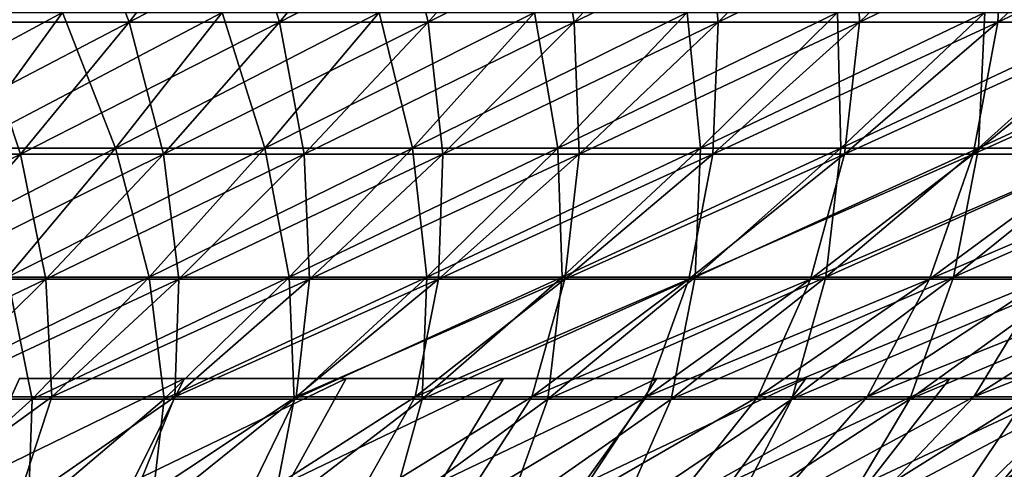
# Model space of a CAD drawing. Header units: millimetres. Extents: x -250 to 250, y 3898 to 4150.
# Tile 392 of 558: x 40 to 60, y 3918 to 3927. Entities that reach past the tile are written whole.
import ezdxf

# ---------------------------------------------------------------- set-up
doc = ezdxf.new("R2010")
doc.units = ezdxf.units.MM
doc.header["$LTSCALE"] = 5.599365
for name, color, linetype in [('2', 7, 'CONTINUOUS'), ('20', 7, 'CONTINUOUS'), ('3', 7, 'CONTINUOUS'), ('4', 7, 'CONTINUOUS'), ('5', 7, 'CONTINUOUS')]:
    doc.layers.add(name, color=color, linetype=linetype)

msp = doc.modelspace()

# ---------------------------------------------------------------- linework, layer by layer
at = {"layer": '2', "color": 251, "linetype": 'Continuous', "true_color": 0x504f50}
for points in [[(39.158, 3924.723, -101.079), (36.027, 3924.723, -102.237), (41.175, 3927.496, -106.286), (39.158, 3924.723, -101.079)], [(41.175, 3927.496, -106.286), (36.027, 3924.723, -102.237), (37.883, 3927.496, -107.504), (41.175, 3927.496, -106.286)], [(42.252, 3924.723, -99.825), (39.158, 3924.723, -101.079), (44.429, 3927.496, -104.968), (42.252, 3924.723, -99.825)], [(44.429, 3927.496, -104.968), (39.158, 3924.723, -101.079), (41.175, 3927.496, -106.286), (44.429, 3927.496, -104.968)], [(45.306, 3924.723, -98.477), (42.252, 3924.723, -99.825), (47.64, 3927.496, -103.55), (45.306, 3924.723, -98.477)], [(47.64, 3927.496, -103.55), (42.252, 3924.723, -99.825), (44.429, 3927.496, -104.968), (47.64, 3927.496, -103.55)], [(48.318, 3924.723, -97.035), (45.306, 3924.723, -98.477), (50.807, 3927.496, -102.034), (48.318, 3924.723, -97.035)], [(50.807, 3927.496, -102.034), (45.306, 3924.723, -98.477), (47.64, 3927.496, -103.55), (50.807, 3927.496, -102.034)], [(51.283, 3924.723, -95.501), (48.318, 3924.723, -97.035), (53.925, 3927.496, -100.421), (51.283, 3924.723, -95.501)], [(53.925, 3927.496, -100.421), (48.318, 3924.723, -97.035), (50.807, 3927.496, -102.034), (53.925, 3927.496, -100.421)], [(54.199, 3924.723, -93.876), (51.283, 3924.723, -95.501), (56.992, 3927.496, -98.712), (54.199, 3924.723, -93.876)], [(56.992, 3927.496, -98.712), (51.283, 3924.723, -95.501), (53.925, 3927.496, -100.421), (56.992, 3927.496, -98.712)], [(57.065, 3924.723, -92.163), (54.199, 3924.723, -93.876), (60.004, 3927.496, -96.91), (57.065, 3924.723, -92.163)], [(60.004, 3927.496, -96.91), (54.199, 3924.723, -93.876), (56.992, 3927.496, -98.712), (60.004, 3927.496, -96.91)], [(59.876, 3924.723, -90.362), (57.065, 3924.723, -92.163), (62.96, 3927.496, -95.017), (59.876, 3924.723, -90.362)], [(62.96, 3927.496, -95.017), (57.065, 3924.723, -92.163), (60.004, 3927.496, -96.91), (62.96, 3927.496, -95.017)], [(62.63, 3924.723, -88.475), (59.876, 3924.723, -90.362), (65.857, 3927.496, -93.033), (62.63, 3924.723, -88.475)], [(65.857, 3927.496, -93.033), (59.876, 3924.723, -90.362), (62.96, 3927.496, -95.017), (65.857, 3927.496, -93.033)], [(40.049, 3922.09, -94.62), (37.117, 3922.09, -95.809), (42.252, 3924.723, -99.825), (40.049, 3922.09, -94.62)], [(42.252, 3924.723, -99.825), (37.117, 3922.09, -95.809), (39.158, 3924.723, -101.079), (42.252, 3924.723, -99.825)], [(42.944, 3922.09, -93.342), (40.049, 3922.09, -94.62), (45.306, 3924.723, -98.477), (42.944, 3922.09, -93.342)], [(45.306, 3924.723, -98.477), (40.049, 3922.09, -94.62), (42.252, 3924.723, -99.825), (45.306, 3924.723, -98.477)], [(45.798, 3922.09, -91.975), (42.944, 3922.09, -93.342), (48.318, 3924.723, -97.035), (45.798, 3922.09, -91.975)], [(48.318, 3924.723, -97.035), (42.944, 3922.09, -93.342), (45.306, 3924.723, -98.477), (48.318, 3924.723, -97.035)], [(48.609, 3922.09, -90.521), (45.798, 3922.09, -91.975), (51.283, 3924.723, -95.501), (48.609, 3922.09, -90.521)], [(51.283, 3924.723, -95.501), (45.798, 3922.09, -91.975), (48.318, 3924.723, -97.035), (51.283, 3924.723, -95.501)], [(51.374, 3922.09, -88.982), (48.609, 3922.09, -90.521), (54.199, 3924.723, -93.876), (51.374, 3922.09, -88.982)], [(54.199, 3924.723, -93.876), (48.609, 3922.09, -90.521), (51.283, 3924.723, -95.501), (54.199, 3924.723, -93.876)], [(54.089, 3922.09, -87.357), (51.374, 3922.09, -88.982), (57.065, 3924.723, -92.163), (54.089, 3922.09, -87.357)], [(57.065, 3924.723, -92.163), (51.374, 3922.09, -88.982), (54.199, 3924.723, -93.876), (57.065, 3924.723, -92.163)], [(56.754, 3922.09, -85.65), (54.089, 3922.09, -87.357), (59.876, 3924.723, -90.362), (56.754, 3922.09, -85.65)], [(59.876, 3924.723, -90.362), (54.089, 3922.09, -87.357), (57.065, 3924.723, -92.163), (59.876, 3924.723, -90.362)], [(59.365, 3922.09, -83.862), (56.754, 3922.09, -85.65), (62.63, 3924.723, -88.475), (59.365, 3922.09, -83.862)], [(62.63, 3924.723, -88.475), (56.754, 3922.09, -85.65), (59.876, 3924.723, -90.362), (62.63, 3924.723, -88.475)], [(61.919, 3922.09, -81.994), (59.365, 3922.09, -83.862), (65.325, 3924.723, -86.504), (61.919, 3922.09, -81.994)], [(65.325, 3924.723, -86.504), (59.365, 3922.09, -83.862), (62.63, 3924.723, -88.475), (65.325, 3924.723, -86.504)], [(40.555, 3919.598, -88.15), (37.821, 3919.598, -89.357), (42.944, 3922.09, -93.342), (40.555, 3919.598, -88.15)], [(42.944, 3922.09, -93.342), (37.821, 3919.598, -89.357), (40.049, 3922.09, -94.62), (42.944, 3922.09, -93.342)], [(43.251, 3919.598, -86.859), (40.555, 3919.598, -88.15), (45.798, 3922.09, -91.975), (43.251, 3919.598, -86.859)], [(45.798, 3922.09, -91.975), (40.555, 3919.598, -88.15), (42.944, 3922.09, -93.342), (45.798, 3922.09, -91.975)], [(45.905, 3919.598, -85.486), (43.251, 3919.598, -86.859), (48.609, 3922.09, -90.521), (45.905, 3919.598, -85.486)], [(48.609, 3922.09, -90.521), (43.251, 3919.598, -86.859), (45.798, 3922.09, -91.975), (48.609, 3922.09, -90.521)], [(48.516, 3919.598, -84.032), (45.905, 3919.598, -85.486), (51.374, 3922.09, -88.982), (48.516, 3919.598, -84.032)], [(51.374, 3922.09, -88.982), (45.905, 3919.598, -85.486), (48.609, 3922.09, -90.521), (51.374, 3922.09, -88.982)], [(51.08, 3919.598, -82.498), (48.516, 3919.598, -84.032), (54.089, 3922.09, -87.357), (51.08, 3919.598, -82.498)], [(54.089, 3922.09, -87.357), (48.516, 3919.598, -84.032), (51.374, 3922.09, -88.982), (54.089, 3922.09, -87.357)], [(53.597, 3919.598, -80.886), (51.08, 3919.598, -82.498), (56.754, 3922.09, -85.65), (53.597, 3919.598, -80.886)], [(56.754, 3922.09, -85.65), (51.08, 3919.598, -82.498), (54.089, 3922.09, -87.357), (56.754, 3922.09, -85.65)], [(56.062, 3919.598, -79.197), (53.597, 3919.598, -80.886), (59.365, 3922.09, -83.862), (56.062, 3919.598, -79.197)], [(59.365, 3922.09, -83.862), (53.597, 3919.598, -80.886), (56.754, 3922.09, -85.65), (59.365, 3922.09, -83.862)], [(58.475, 3919.598, -77.433), (56.062, 3919.598, -79.197), (61.919, 3922.09, -81.994), (58.475, 3919.598, -77.433)], [(61.919, 3922.09, -81.994), (56.062, 3919.598, -79.197), (59.365, 3922.09, -83.862), (61.919, 3922.09, -81.994)], [(60.831, 3919.598, -75.595), (58.475, 3919.598, -77.433), (64.415, 3922.09, -80.048), (60.831, 3919.598, -75.595)], [(64.415, 3922.09, -80.048), (58.475, 3919.598, -77.433), (61.919, 3922.09, -81.994), (64.415, 3922.09, -80.048)], [(40.555, 3919.598, -88.15), (37.93, 3917.25, -82.999), (37.821, 3919.598, -89.357), (40.555, 3919.598, -88.15)], [(40.473, 3917.25, -81.789), (37.93, 3917.25, -82.999), (40.555, 3919.598, -88.15), (40.473, 3917.25, -81.789)], [(42.978, 3917.25, -80.501), (40.473, 3917.25, -81.789), (43.251, 3919.598, -86.859), (42.978, 3917.25, -80.501)], [(43.251, 3919.598, -86.859), (40.473, 3917.25, -81.789), (40.555, 3919.598, -88.15), (43.251, 3919.598, -86.859)], [(45.443, 3917.25, -79.136), (42.978, 3917.25, -80.501), (45.905, 3919.598, -85.486), (45.443, 3917.25, -79.136)], [(45.905, 3919.598, -85.486), (42.978, 3917.25, -80.501), (43.251, 3919.598, -86.859), (45.905, 3919.598, -85.486)], [(47.863, 3917.25, -77.696), (45.443, 3917.25, -79.136), (48.516, 3919.598, -84.032), (47.863, 3917.25, -77.696)], [(48.516, 3919.598, -84.032), (45.443, 3917.25, -79.136), (45.905, 3919.598, -85.486), (48.516, 3919.598, -84.032)], [(50.239, 3917.25, -76.182), (47.863, 3917.25, -77.696), (51.08, 3919.598, -82.498), (50.239, 3917.25, -76.182)], [(51.08, 3919.598, -82.498), (47.863, 3917.25, -77.696), (48.516, 3919.598, -84.032), (51.08, 3919.598, -82.498)], [(52.566, 3917.25, -74.595), (50.239, 3917.25, -76.182), (53.597, 3919.598, -80.886), (52.566, 3917.25, -74.595)], [(53.597, 3919.598, -80.886), (50.239, 3917.25, -76.182), (51.08, 3919.598, -82.498), (53.597, 3919.598, -80.886)], [(54.843, 3917.25, -72.937), (52.566, 3917.25, -74.595), (56.062, 3919.598, -79.197), (54.843, 3917.25, -72.937)], [(56.062, 3919.598, -79.197), (52.566, 3917.25, -74.595), (53.597, 3919.598, -80.886), (56.062, 3919.598, -79.197)], [(57.068, 3917.25, -71.209), (54.843, 3917.25, -72.937), (58.475, 3919.598, -77.433), (57.068, 3917.25, -71.209)], [(58.475, 3919.598, -77.433), (54.843, 3917.25, -72.937), (56.062, 3919.598, -79.197), (58.475, 3919.598, -77.433)], [(59.239, 3917.25, -69.414), (57.068, 3917.25, -71.209), (60.831, 3919.598, -75.595), (59.239, 3917.25, -69.414)], [(60.831, 3919.598, -75.595), (57.068, 3917.25, -71.209), (58.475, 3919.598, -77.433), (60.831, 3919.598, -75.595)], [(61.353, 3917.25, -67.553), (59.239, 3917.25, -69.414), (63.13, 3919.598, -73.686), (61.353, 3917.25, -67.553)], [(63.13, 3919.598, -73.686), (59.239, 3917.25, -69.414), (60.831, 3919.598, -75.595), (63.13, 3919.598, -73.686)]]:
    msp.add_3dface(points, dxfattribs=at)
at = {"layer": '20', "color": 18, "linetype": 'Continuous', "true_color": 0x000000}
for points in [[(42.609, 3917.924, -75.04), (39.342, 3917.924, -76.803), (43.664, 3920.023, -80.684), (42.609, 3917.924, -75.04)], [(43.664, 3920.023, -80.684), (39.342, 3917.924, -76.803), (40.292, 3920.023, -82.419), (43.664, 3920.023, -80.684)], [(39.342, 3917.924, 76.803), (42.609, 3917.924, 75.04), (43.664, 3920.023, 80.684), (39.342, 3917.924, 76.803)], [(40.292, 3920.023, 82.419), (39.342, 3917.924, 76.803), (43.664, 3920.023, 80.684), (40.292, 3920.023, 82.419)], [(45.798, 3917.924, -73.137), (42.609, 3917.924, -75.04), (46.961, 3920.023, -78.811), (45.798, 3917.924, -73.137)], [(46.961, 3920.023, -78.811), (42.609, 3917.924, -75.04), (43.664, 3920.023, -80.684), (46.961, 3920.023, -78.811)], [(42.609, 3917.924, 75.04), (45.798, 3917.924, 73.137), (46.961, 3920.023, 78.811), (42.609, 3917.924, 75.04)], [(43.664, 3920.023, 80.684), (42.609, 3917.924, 75.04), (46.961, 3920.023, 78.811), (43.664, 3920.023, 80.684)], [(48.902, 3917.924, -71.099), (45.798, 3917.924, -73.137), (50.178, 3920.023, -76.803), (48.902, 3917.924, -71.099)], [(50.178, 3920.023, -76.803), (45.798, 3917.924, -73.137), (46.961, 3920.023, -78.811), (50.178, 3920.023, -76.803)], [(45.798, 3917.924, 73.137), (48.902, 3917.924, 71.099), (50.178, 3920.023, 76.803), (45.798, 3917.924, 73.137)], [(46.961, 3920.023, 78.811), (45.798, 3917.924, 73.137), (50.178, 3920.023, 76.803), (46.961, 3920.023, 78.811)], [(51.916, 3917.924, -68.929), (48.902, 3917.924, -71.099), (53.309, 3920.023, -74.663), (51.916, 3917.924, -68.929)], [(53.309, 3920.023, -74.663), (48.902, 3917.924, -71.099), (50.178, 3920.023, -76.803), (53.309, 3920.023, -74.663)], [(48.902, 3917.924, 71.099), (51.916, 3917.924, 68.929), (53.309, 3920.023, 74.663), (48.902, 3917.924, 71.099)], [(50.178, 3920.023, 76.803), (48.902, 3917.924, 71.099), (53.309, 3920.023, 74.663), (50.178, 3920.023, 76.803)], [(54.833, 3917.924, -66.632), (51.916, 3917.924, -68.929), (56.349, 3920.023, -72.397), (54.833, 3917.924, -66.632)], [(56.349, 3920.023, -72.397), (51.916, 3917.924, -68.929), (53.309, 3920.023, -74.663), (56.349, 3920.023, -72.397)], [(51.916, 3917.924, 68.929), (54.833, 3917.924, 66.632), (56.349, 3920.023, 72.397), (51.916, 3917.924, 68.929)], [(53.309, 3920.023, 74.663), (51.916, 3917.924, 68.929), (56.349, 3920.023, 72.397), (53.309, 3920.023, 74.663)], [(57.649, 3917.924, -64.211), (54.833, 3917.924, -66.632), (59.292, 3920.023, -70.006), (57.649, 3917.924, -64.211)], [(59.292, 3920.023, -70.006), (54.833, 3917.924, -66.632), (56.349, 3920.023, -72.397), (59.292, 3920.023, -70.006)], [(54.833, 3917.924, 66.632), (57.649, 3917.924, 64.211), (59.292, 3920.023, 70.006), (54.833, 3917.924, 66.632)], [(56.349, 3920.023, 72.397), (54.833, 3917.924, 66.632), (59.292, 3920.023, 70.006), (56.349, 3920.023, 72.397)], [(60.358, 3917.924, -61.671), (57.649, 3917.924, -64.211), (62.135, 3920.023, -67.496), (60.358, 3917.924, -61.671)], [(62.135, 3920.023, -67.496), (57.649, 3917.924, -64.211), (59.292, 3920.023, -70.006), (62.135, 3920.023, -67.496)], [(57.649, 3917.924, 64.211), (60.358, 3917.924, 61.671), (62.135, 3920.023, 67.496), (57.649, 3917.924, 64.211)], [(59.292, 3920.023, 70.006), (57.649, 3917.924, 64.211), (62.135, 3920.023, 67.496), (59.292, 3920.023, 70.006)], [(62.956, 3917.924, -59.018), (60.358, 3917.924, -61.671), (64.871, 3920.023, -64.871), (62.956, 3917.924, -59.018)], [(64.871, 3920.023, -64.871), (60.358, 3917.924, -61.671), (62.135, 3920.023, -67.496), (64.871, 3920.023, -64.871)], [(60.358, 3917.924, 61.671), (62.956, 3917.924, 59.018), (64.871, 3920.023, 64.871), (60.358, 3917.924, 61.671)], [(62.135, 3920.023, 67.496), (60.358, 3917.924, 61.671), (64.871, 3920.023, 64.871), (62.135, 3920.023, 67.496)]]:
    msp.add_3dface(points, dxfattribs=at)
at = {"layer": '3', "color": 251, "linetype": 'Continuous', "true_color": 0x504f50}
for points in [[(37.883, 3927.496, 107.504), (39.158, 3924.723, 101.079), (41.175, 3927.496, 106.286), (37.883, 3927.496, 107.504)], [(39.158, 3924.723, 101.079), (42.252, 3924.723, 99.825), (41.175, 3927.496, 106.286), (39.158, 3924.723, 101.079)], [(41.175, 3927.496, 106.286), (42.252, 3924.723, 99.825), (44.429, 3927.496, 104.968), (41.175, 3927.496, 106.286)], [(42.252, 3924.723, 99.825), (45.306, 3924.723, 98.477), (44.429, 3927.496, 104.968), (42.252, 3924.723, 99.825)], [(44.429, 3927.496, 104.968), (45.306, 3924.723, 98.477), (47.64, 3927.496, 103.55), (44.429, 3927.496, 104.968)], [(45.306, 3924.723, 98.477), (48.318, 3924.723, 97.035), (47.64, 3927.496, 103.55), (45.306, 3924.723, 98.477)], [(47.64, 3927.496, 103.55), (48.318, 3924.723, 97.035), (50.807, 3927.496, 102.034), (47.64, 3927.496, 103.55)], [(48.318, 3924.723, 97.035), (51.283, 3924.723, 95.501), (50.807, 3927.496, 102.034), (48.318, 3924.723, 97.035)], [(50.807, 3927.496, 102.034), (51.283, 3924.723, 95.501), (53.925, 3927.496, 100.421), (50.807, 3927.496, 102.034)], [(51.283, 3924.723, 95.501), (54.199, 3924.723, 93.876), (53.925, 3927.496, 100.421), (51.283, 3924.723, 95.501)], [(53.925, 3927.496, 100.421), (54.199, 3924.723, 93.876), (56.992, 3927.496, 98.712), (53.925, 3927.496, 100.421)], [(54.199, 3924.723, 93.876), (57.065, 3924.723, 92.163), (56.992, 3927.496, 98.712), (54.199, 3924.723, 93.876)], [(56.992, 3927.496, 98.712), (57.065, 3924.723, 92.163), (60.004, 3927.496, 96.91), (56.992, 3927.496, 98.712)], [(57.065, 3924.723, 92.163), (59.876, 3924.723, 90.362), (60.004, 3927.496, 96.91), (57.065, 3924.723, 92.163)], [(59.876, 3924.723, 90.362), (62.63, 3924.723, 88.475), (62.96, 3927.496, 95.017), (59.876, 3924.723, 90.362)], [(60.004, 3927.496, 96.91), (59.876, 3924.723, 90.362), (62.96, 3927.496, 95.017), (60.004, 3927.496, 96.91)], [(39.158, 3924.723, 101.079), (40.049, 3922.09, 94.62), (42.252, 3924.723, 99.825), (39.158, 3924.723, 101.079)], [(40.049, 3922.09, 94.62), (42.944, 3922.09, 93.342), (42.252, 3924.723, 99.825), (40.049, 3922.09, 94.62)], [(42.252, 3924.723, 99.825), (42.944, 3922.09, 93.342), (45.306, 3924.723, 98.477), (42.252, 3924.723, 99.825)], [(42.944, 3922.09, 93.342), (45.798, 3922.09, 91.975), (45.306, 3924.723, 98.477), (42.944, 3922.09, 93.342)], [(45.306, 3924.723, 98.477), (45.798, 3922.09, 91.975), (48.318, 3924.723, 97.035), (45.306, 3924.723, 98.477)], [(45.798, 3922.09, 91.975), (48.609, 3922.09, 90.521), (48.318, 3924.723, 97.035), (45.798, 3922.09, 91.975)], [(48.318, 3924.723, 97.035), (48.609, 3922.09, 90.521), (51.283, 3924.723, 95.501), (48.318, 3924.723, 97.035)], [(48.609, 3922.09, 90.521), (51.374, 3922.09, 88.982), (51.283, 3924.723, 95.501), (48.609, 3922.09, 90.521)], [(51.283, 3924.723, 95.501), (51.374, 3922.09, 88.982), (54.199, 3924.723, 93.876), (51.283, 3924.723, 95.501)], [(51.374, 3922.09, 88.982), (54.089, 3922.09, 87.357), (54.199, 3924.723, 93.876), (51.374, 3922.09, 88.982)], [(54.089, 3922.09, 87.357), (56.754, 3922.09, 85.65), (57.065, 3924.723, 92.163), (54.089, 3922.09, 87.357)], [(54.199, 3924.723, 93.876), (54.089, 3922.09, 87.357), (57.065, 3924.723, 92.163), (54.199, 3924.723, 93.876)], [(56.754, 3922.09, 85.65), (59.365, 3922.09, 83.862), (59.876, 3924.723, 90.362), (56.754, 3922.09, 85.65)], [(57.065, 3924.723, 92.163), (56.754, 3922.09, 85.65), (59.876, 3924.723, 90.362), (57.065, 3924.723, 92.163)], [(59.365, 3922.09, 83.862), (61.919, 3922.09, 81.994), (62.63, 3924.723, 88.475), (59.365, 3922.09, 83.862)], [(59.876, 3924.723, 90.362), (59.365, 3922.09, 83.862), (62.63, 3924.723, 88.475), (59.876, 3924.723, 90.362)], [(37.821, 3919.598, 89.357), (40.555, 3919.598, 88.15), (40.049, 3922.09, 94.62), (37.821, 3919.598, 89.357)], [(40.049, 3922.09, 94.62), (40.555, 3919.598, 88.15), (42.944, 3922.09, 93.342), (40.049, 3922.09, 94.62)], [(40.555, 3919.598, 88.15), (43.251, 3919.598, 86.859), (42.944, 3922.09, 93.342), (40.555, 3919.598, 88.15)], [(42.944, 3922.09, 93.342), (43.251, 3919.598, 86.859), (45.798, 3922.09, 91.975), (42.944, 3922.09, 93.342)], [(43.251, 3919.598, 86.859), (45.905, 3919.598, 85.486), (45.798, 3922.09, 91.975), (43.251, 3919.598, 86.859)], [(45.798, 3922.09, 91.975), (45.905, 3919.598, 85.486), (48.609, 3922.09, 90.521), (45.798, 3922.09, 91.975)], [(45.905, 3919.598, 85.486), (48.516, 3919.598, 84.032), (48.609, 3922.09, 90.521), (45.905, 3919.598, 85.486)], [(48.516, 3919.598, 84.032), (51.08, 3919.598, 82.498), (51.374, 3922.09, 88.982), (48.516, 3919.598, 84.032)], [(48.609, 3922.09, 90.521), (48.516, 3919.598, 84.032), (51.374, 3922.09, 88.982), (48.609, 3922.09, 90.521)], [(51.08, 3919.598, 82.498), (53.597, 3919.598, 80.886), (54.089, 3922.09, 87.357), (51.08, 3919.598, 82.498)], [(51.374, 3922.09, 88.982), (51.08, 3919.598, 82.498), (54.089, 3922.09, 87.357), (51.374, 3922.09, 88.982)], [(53.597, 3919.598, 80.886), (56.062, 3919.598, 79.197), (56.754, 3922.09, 85.65), (53.597, 3919.598, 80.886)], [(54.089, 3922.09, 87.357), (53.597, 3919.598, 80.886), (56.754, 3922.09, 85.65), (54.089, 3922.09, 87.357)], [(56.062, 3919.598, 79.197), (58.475, 3919.598, 77.433), (59.365, 3922.09, 83.862), (56.062, 3919.598, 79.197)], [(56.754, 3922.09, 85.65), (56.062, 3919.598, 79.197), (59.365, 3922.09, 83.862), (56.754, 3922.09, 85.65)], [(58.475, 3919.598, 77.433), (60.831, 3919.598, 75.595), (61.919, 3922.09, 81.994), (58.475, 3919.598, 77.433)], [(59.365, 3922.09, 83.862), (58.475, 3919.598, 77.433), (61.919, 3922.09, 81.994), (59.365, 3922.09, 83.862)], [(40.555, 3919.598, 88.15), (37.821, 3919.598, 89.357), (37.93, 3917.25, 82.999), (40.555, 3919.598, 88.15)], [(40.473, 3917.25, 81.789), (40.555, 3919.598, 88.15), (37.93, 3917.25, 82.999), (40.473, 3917.25, 81.789)], [(43.251, 3919.598, 86.859), (40.555, 3919.598, 88.15), (40.473, 3917.25, 81.789), (43.251, 3919.598, 86.859)], [(42.978, 3917.25, 80.501), (43.251, 3919.598, 86.859), (40.473, 3917.25, 81.789), (42.978, 3917.25, 80.501)], [(45.905, 3919.598, 85.486), (43.251, 3919.598, 86.859), (42.978, 3917.25, 80.501), (45.905, 3919.598, 85.486)], [(45.443, 3917.25, 79.136), (45.905, 3919.598, 85.486), (42.978, 3917.25, 80.501), (45.443, 3917.25, 79.136)], [(48.516, 3919.598, 84.032), (45.905, 3919.598, 85.486), (45.443, 3917.25, 79.136), (48.516, 3919.598, 84.032)], [(47.863, 3917.25, 77.696), (48.516, 3919.598, 84.032), (45.443, 3917.25, 79.136), (47.863, 3917.25, 77.696)], [(51.08, 3919.598, 82.498), (48.516, 3919.598, 84.032), (47.863, 3917.25, 77.696), (51.08, 3919.598, 82.498)], [(50.239, 3917.25, 76.182), (51.08, 3919.598, 82.498), (47.863, 3917.25, 77.696), (50.239, 3917.25, 76.182)], [(53.597, 3919.598, 80.886), (51.08, 3919.598, 82.498), (50.239, 3917.25, 76.182), (53.597, 3919.598, 80.886)], [(52.566, 3917.25, 74.595), (53.597, 3919.598, 80.886), (50.239, 3917.25, 76.182), (52.566, 3917.25, 74.595)], [(56.062, 3919.598, 79.197), (53.597, 3919.598, 80.886), (52.566, 3917.25, 74.595), (56.062, 3919.598, 79.197)], [(54.843, 3917.25, 72.937), (56.062, 3919.598, 79.197), (52.566, 3917.25, 74.595), (54.843, 3917.25, 72.937)], [(58.475, 3919.598, 77.433), (56.062, 3919.598, 79.197), (54.843, 3917.25, 72.937), (58.475, 3919.598, 77.433)], [(57.068, 3917.25, 71.209), (58.475, 3919.598, 77.433), (54.843, 3917.25, 72.937), (57.068, 3917.25, 71.209)], [(60.831, 3919.598, 75.595), (58.475, 3919.598, 77.433), (57.068, 3917.25, 71.209), (60.831, 3919.598, 75.595)], [(59.239, 3917.25, 69.414), (60.831, 3919.598, 75.595), (57.068, 3917.25, 71.209), (59.239, 3917.25, 69.414)], [(63.13, 3919.598, 73.686), (60.831, 3919.598, 75.595), (59.239, 3917.25, 69.414), (63.13, 3919.598, 73.686)], [(61.353, 3917.25, 67.553), (63.13, 3919.598, 73.686), (59.239, 3917.25, 69.414), (61.353, 3917.25, 67.553)]]:
    msp.add_3dface(points, dxfattribs=at)
at = {"layer": '4', "color": 155, "linetype": 'Continuous', "true_color": 0x4a708c}
for points in [[(39.417, 3927.295, 101.748), (36.265, 3927.295, 102.913), (41.444, 3930.132, 106.978), (39.417, 3927.295, 101.748)], [(41.444, 3930.132, 106.978), (36.265, 3927.295, 102.913), (38.13, 3930.132, 108.204), (41.444, 3930.132, 106.978)], [(42.532, 3927.295, 100.486), (39.417, 3927.295, 101.748), (44.718, 3930.132, 105.651), (42.532, 3927.295, 100.486)], [(44.718, 3930.132, 105.651), (39.417, 3927.295, 101.748), (41.444, 3930.132, 106.978), (44.718, 3930.132, 105.651)], [(45.606, 3927.295, 99.128), (42.532, 3927.295, 100.486), (47.951, 3930.132, 104.224), (45.606, 3927.295, 99.128)], [(47.951, 3930.132, 104.224), (42.532, 3927.295, 100.486), (44.718, 3930.132, 105.651), (47.951, 3930.132, 104.224)], [(48.637, 3927.295, 97.677), (45.606, 3927.295, 99.128), (51.137, 3930.132, 102.698), (48.637, 3927.295, 97.677)], [(51.137, 3930.132, 102.698), (45.606, 3927.295, 99.128), (47.951, 3930.132, 104.224), (51.137, 3930.132, 102.698)], [(51.622, 3927.295, 96.133), (48.637, 3927.295, 97.677), (54.276, 3930.132, 101.074), (51.622, 3927.295, 96.133)], [(54.276, 3930.132, 101.074), (48.637, 3927.295, 97.677), (51.137, 3930.132, 102.698), (54.276, 3930.132, 101.074)], [(54.558, 3927.295, 94.497), (51.622, 3927.295, 96.133), (57.363, 3930.132, 99.355), (54.558, 3927.295, 94.497)], [(57.363, 3930.132, 99.355), (51.622, 3927.295, 96.133), (54.276, 3930.132, 101.074), (57.363, 3930.132, 99.355)], [(57.442, 3927.295, 92.772), (54.558, 3927.295, 94.497), (60.395, 3930.132, 97.541), (57.442, 3927.295, 92.772)], [(60.395, 3930.132, 97.541), (54.558, 3927.295, 94.497), (57.363, 3930.132, 99.355), (60.395, 3930.132, 97.541)], [(60.272, 3927.295, 90.96), (57.442, 3927.295, 92.772), (63.37, 3930.132, 95.635), (60.272, 3927.295, 90.96)], [(63.37, 3930.132, 95.635), (57.442, 3927.295, 92.772), (60.395, 3930.132, 97.541), (63.37, 3930.132, 95.635)], [(63.044, 3927.295, 89.06), (60.272, 3927.295, 90.96), (66.285, 3930.132, 93.638), (63.044, 3927.295, 89.06)], [(66.285, 3930.132, 93.638), (60.272, 3927.295, 90.96), (63.37, 3930.132, 95.635), (66.285, 3930.132, 93.638)], [(40.318, 3924.601, 95.256), (37.366, 3924.601, 96.452), (42.532, 3927.295, 100.486), (40.318, 3924.601, 95.256)], [(42.532, 3927.295, 100.486), (37.366, 3924.601, 96.452), (39.417, 3927.295, 101.748), (42.532, 3927.295, 100.486)], [(43.233, 3924.601, 93.969), (40.318, 3924.601, 95.256), (45.606, 3927.295, 99.128), (43.233, 3924.601, 93.969)], [(45.606, 3927.295, 99.128), (40.318, 3924.601, 95.256), (42.532, 3927.295, 100.486), (45.606, 3927.295, 99.128)], [(46.106, 3924.601, 92.593), (43.233, 3924.601, 93.969), (48.637, 3927.295, 97.677), (46.106, 3924.601, 92.593)], [(48.637, 3927.295, 97.677), (43.233, 3924.601, 93.969), (45.606, 3927.295, 99.128), (48.637, 3927.295, 97.677)], [(48.935, 3924.601, 91.129), (46.106, 3924.601, 92.593), (51.622, 3927.295, 96.133), (48.935, 3924.601, 91.129)], [(51.622, 3927.295, 96.133), (46.106, 3924.601, 92.593), (48.637, 3927.295, 97.677), (51.622, 3927.295, 96.133)], [(51.718, 3924.601, 89.579), (48.935, 3924.601, 91.129), (54.558, 3927.295, 94.497), (51.718, 3924.601, 89.579)], [(54.558, 3927.295, 94.497), (48.935, 3924.601, 91.129), (51.622, 3927.295, 96.133), (54.558, 3927.295, 94.497)], [(54.453, 3924.601, 87.944), (51.718, 3924.601, 89.579), (57.442, 3927.295, 92.772), (54.453, 3924.601, 87.944)], [(57.442, 3927.295, 92.772), (51.718, 3924.601, 89.579), (54.558, 3927.295, 94.497), (57.442, 3927.295, 92.772)], [(57.135, 3924.601, 86.225), (54.453, 3924.601, 87.944), (60.272, 3927.295, 90.96), (57.135, 3924.601, 86.225)], [(60.272, 3927.295, 90.96), (54.453, 3924.601, 87.944), (57.442, 3927.295, 92.772), (60.272, 3927.295, 90.96)], [(59.763, 3924.601, 84.425), (57.135, 3924.601, 86.225), (63.044, 3927.295, 89.06), (59.763, 3924.601, 84.425)], [(63.044, 3927.295, 89.06), (57.135, 3924.601, 86.225), (60.272, 3927.295, 90.96), (63.044, 3927.295, 89.06)], [(62.335, 3924.601, 82.544), (59.763, 3924.601, 84.425), (65.757, 3927.295, 87.077), (62.335, 3924.601, 82.544)], [(65.757, 3927.295, 87.077), (59.763, 3924.601, 84.425), (63.044, 3927.295, 89.06), (65.757, 3927.295, 87.077)], [(38.079, 3922.052, 89.964), (35.29, 3922.052, 91.094), (40.318, 3924.601, 95.256), (38.079, 3922.052, 89.964)], [(40.318, 3924.601, 95.256), (35.29, 3922.052, 91.094), (37.366, 3924.601, 96.452), (40.318, 3924.601, 95.256)], [(40.831, 3922.052, 88.749), (38.079, 3922.052, 89.964), (43.233, 3924.601, 93.969), (40.831, 3922.052, 88.749)], [(43.233, 3924.601, 93.969), (38.079, 3922.052, 89.964), (40.318, 3924.601, 95.256), (43.233, 3924.601, 93.969)], [(43.545, 3922.052, 87.45), (40.831, 3922.052, 88.749), (46.106, 3924.601, 92.593), (43.545, 3922.052, 87.45)], [(46.106, 3924.601, 92.593), (40.831, 3922.052, 88.749), (43.233, 3924.601, 93.969), (46.106, 3924.601, 92.593)], [(46.217, 3922.052, 86.067), (43.545, 3922.052, 87.45), (48.935, 3924.601, 91.129), (46.217, 3922.052, 86.067)], [(48.935, 3924.601, 91.129), (43.545, 3922.052, 87.45), (46.106, 3924.601, 92.593), (48.935, 3924.601, 91.129)], [(48.846, 3922.052, 84.603), (46.217, 3922.052, 86.067), (51.718, 3924.601, 89.579), (48.846, 3922.052, 84.603)], [(51.718, 3924.601, 89.579), (46.217, 3922.052, 86.067), (48.935, 3924.601, 91.129), (51.718, 3924.601, 89.579)], [(51.428, 3922.052, 83.059), (48.846, 3922.052, 84.603), (54.453, 3924.601, 87.944), (51.428, 3922.052, 83.059)], [(54.453, 3924.601, 87.944), (48.846, 3922.052, 84.603), (51.718, 3924.601, 89.579), (54.453, 3924.601, 87.944)], [(53.961, 3922.052, 81.436), (51.428, 3922.052, 83.059), (57.135, 3924.601, 86.225), (53.961, 3922.052, 81.436)], [(57.135, 3924.601, 86.225), (51.428, 3922.052, 83.059), (54.453, 3924.601, 87.944), (57.135, 3924.601, 86.225)], [(56.443, 3922.052, 79.735), (53.961, 3922.052, 81.436), (59.763, 3924.601, 84.425), (56.443, 3922.052, 79.735)], [(59.763, 3924.601, 84.425), (53.961, 3922.052, 81.436), (57.135, 3924.601, 86.225), (59.763, 3924.601, 84.425)], [(58.872, 3922.052, 77.959), (56.443, 3922.052, 79.735), (62.335, 3924.601, 82.544), (58.872, 3922.052, 77.959)], [(62.335, 3924.601, 82.544), (56.443, 3922.052, 79.735), (59.763, 3924.601, 84.425), (62.335, 3924.601, 82.544)], [(61.245, 3922.052, 76.109), (58.872, 3922.052, 77.959), (64.847, 3924.601, 80.586), (61.245, 3922.052, 76.109)], [(64.847, 3924.601, 80.586), (58.872, 3922.052, 77.959), (62.335, 3924.601, 82.544), (64.847, 3924.601, 80.586)], [(38.403, 3919.649, 83.472), (35.815, 3919.649, 84.615), (40.831, 3922.052, 88.749), (38.403, 3919.649, 83.472)], [(40.831, 3922.052, 88.749), (35.815, 3919.649, 84.615), (38.079, 3922.052, 89.964), (40.831, 3922.052, 88.749)], [(40.956, 3919.649, 82.25), (38.403, 3919.649, 83.472), (43.545, 3922.052, 87.45), (40.956, 3919.649, 82.25)], [(43.545, 3922.052, 87.45), (38.403, 3919.649, 83.472), (40.831, 3922.052, 88.749), (43.545, 3922.052, 87.45)], [(43.469, 3919.649, 80.95), (40.956, 3919.649, 82.25), (46.217, 3922.052, 86.067), (43.469, 3919.649, 80.95)], [(46.217, 3922.052, 86.067), (40.956, 3919.649, 82.25), (43.545, 3922.052, 87.45), (46.217, 3922.052, 86.067)], [(45.941, 3919.649, 79.573), (43.469, 3919.649, 80.95), (48.846, 3922.052, 84.603), (45.941, 3919.649, 79.573)], [(48.846, 3922.052, 84.603), (43.469, 3919.649, 80.95), (46.217, 3922.052, 86.067), (48.846, 3922.052, 84.603)], [(48.37, 3919.649, 78.12), (45.941, 3919.649, 79.573), (51.428, 3922.052, 83.059), (48.37, 3919.649, 78.12)], [(51.428, 3922.052, 83.059), (45.941, 3919.649, 79.573), (48.846, 3922.052, 84.603), (51.428, 3922.052, 83.059)], [(50.753, 3919.649, 76.594), (48.37, 3919.649, 78.12), (53.961, 3922.052, 81.436), (50.753, 3919.649, 76.594)], [(53.961, 3922.052, 81.436), (48.37, 3919.649, 78.12), (51.428, 3922.052, 83.059), (53.961, 3922.052, 81.436)], [(53.088, 3919.649, 74.995), (50.753, 3919.649, 76.594), (56.443, 3922.052, 79.735), (53.088, 3919.649, 74.995)], [(56.443, 3922.052, 79.735), (50.753, 3919.649, 76.594), (53.961, 3922.052, 81.436), (56.443, 3922.052, 79.735)], [(55.372, 3919.649, 73.324), (53.088, 3919.649, 74.995), (58.872, 3922.052, 77.959), (55.372, 3919.649, 73.324)], [(58.872, 3922.052, 77.959), (53.088, 3919.649, 74.995), (56.443, 3922.052, 79.735), (58.872, 3922.052, 77.959)], [(57.604, 3919.649, 71.584), (55.372, 3919.649, 73.324), (61.245, 3922.052, 76.109), (57.604, 3919.649, 71.584)], [(61.245, 3922.052, 76.109), (55.372, 3919.649, 73.324), (58.872, 3922.052, 77.959), (61.245, 3922.052, 76.109)], [(59.781, 3919.649, 69.776), (57.604, 3919.649, 71.584), (63.56, 3922.052, 74.187), (59.781, 3919.649, 69.776)], [(63.56, 3922.052, 74.187), (57.604, 3919.649, 71.584), (61.245, 3922.052, 76.109), (63.56, 3922.052, 74.187)], [(61.901, 3919.649, 67.902), (59.781, 3919.649, 69.776), (65.814, 3922.052, 72.195), (61.901, 3919.649, 67.902)], [(65.814, 3922.052, 72.195), (59.781, 3919.649, 69.776), (63.56, 3922.052, 74.187), (65.814, 3922.052, 72.195)], [(40.217, 3917.394, 76.035), (37.842, 3917.394, 77.244), (40.956, 3919.649, 82.25), (40.217, 3917.394, 76.035)], [(40.956, 3919.649, 82.25), (37.842, 3917.394, 77.244), (38.403, 3919.649, 83.472), (40.956, 3919.649, 82.25)], [(42.553, 3917.394, 74.753), (40.217, 3917.394, 76.035), (43.469, 3919.649, 80.95), (42.553, 3917.394, 74.753)], [(43.469, 3919.649, 80.95), (40.217, 3917.394, 76.035), (40.956, 3919.649, 82.25), (43.469, 3919.649, 80.95)], [(44.848, 3917.394, 73.399), (42.553, 3917.394, 74.753), (45.941, 3919.649, 79.573), (44.848, 3917.394, 73.399)], [(45.941, 3919.649, 79.573), (42.553, 3917.394, 74.753), (43.469, 3919.649, 80.95), (45.941, 3919.649, 79.573)], [(47.1, 3917.394, 71.974), (44.848, 3917.394, 73.399), (48.37, 3919.649, 78.12), (47.1, 3917.394, 71.974)], [(48.37, 3919.649, 78.12), (44.848, 3917.394, 73.399), (45.941, 3919.649, 79.573), (48.37, 3919.649, 78.12)], [(49.306, 3917.394, 70.481), (47.1, 3917.394, 71.974), (50.753, 3919.649, 76.594), (49.306, 3917.394, 70.481)], [(50.753, 3919.649, 76.594), (47.1, 3917.394, 71.974), (48.37, 3919.649, 78.12), (50.753, 3919.649, 76.594)], [(51.466, 3917.394, 68.92), (49.306, 3917.394, 70.481), (53.088, 3919.649, 74.995), (51.466, 3917.394, 68.92)], [(53.088, 3919.649, 74.995), (49.306, 3917.394, 70.481), (50.753, 3919.649, 76.594), (53.088, 3919.649, 74.995)], [(53.576, 3917.394, 67.293), (51.466, 3917.394, 68.92), (55.372, 3919.649, 73.324), (53.576, 3917.394, 67.293)], [(55.372, 3919.649, 73.324), (51.466, 3917.394, 68.92), (53.088, 3919.649, 74.995), (55.372, 3919.649, 73.324)], [(55.634, 3917.394, 65.601), (53.576, 3917.394, 67.293), (57.604, 3919.649, 71.584), (55.634, 3917.394, 65.601)], [(57.604, 3919.649, 71.584), (53.576, 3917.394, 67.293), (55.372, 3919.649, 73.324), (57.604, 3919.649, 71.584)], [(57.64, 3917.394, 63.846), (55.634, 3917.394, 65.601), (59.781, 3919.649, 69.776), (57.64, 3917.394, 63.846)], [(59.781, 3919.649, 69.776), (55.634, 3917.394, 65.601), (57.604, 3919.649, 71.584), (59.781, 3919.649, 69.776)], [(59.59, 3917.394, 62.03), (57.64, 3917.394, 63.846), (61.901, 3919.649, 67.902), (59.59, 3917.394, 62.03)], [(61.901, 3919.649, 67.902), (57.64, 3917.394, 63.846), (59.781, 3919.649, 69.776), (61.901, 3919.649, 67.902)], [(61.482, 3917.394, 60.155), (59.59, 3917.394, 62.03), (63.963, 3919.649, 65.964), (61.482, 3917.394, 60.155)], [(63.963, 3919.649, 65.964), (59.59, 3917.394, 62.03), (61.901, 3919.649, 67.902), (63.963, 3919.649, 65.964)]]:
    msp.add_3dface(points, dxfattribs=at)
at = {"layer": '5', "color": 155, "linetype": 'Continuous', "true_color": 0x4a708c}
for points in [[(38.13, 3930.132, -108.204), (39.417, 3927.295, -101.748), (41.444, 3930.132, -106.978), (38.13, 3930.132, -108.204)], [(39.417, 3927.295, -101.748), (42.532, 3927.295, -100.486), (41.444, 3930.132, -106.978), (39.417, 3927.295, -101.748)], [(41.444, 3930.132, -106.978), (42.532, 3927.295, -100.486), (44.718, 3930.132, -105.651), (41.444, 3930.132, -106.978)], [(42.532, 3927.295, -100.486), (45.606, 3927.295, -99.128), (44.718, 3930.132, -105.651), (42.532, 3927.295, -100.486)], [(44.718, 3930.132, -105.651), (45.606, 3927.295, -99.128), (47.951, 3930.132, -104.224), (44.718, 3930.132, -105.651)], [(45.606, 3927.295, -99.128), (48.637, 3927.295, -97.677), (47.951, 3930.132, -104.224), (45.606, 3927.295, -99.128)], [(47.951, 3930.132, -104.224), (48.637, 3927.295, -97.677), (51.137, 3930.132, -102.698), (47.951, 3930.132, -104.224)], [(48.637, 3927.295, -97.677), (51.622, 3927.295, -96.133), (51.137, 3930.132, -102.698), (48.637, 3927.295, -97.677)], [(51.137, 3930.132, -102.698), (51.622, 3927.295, -96.133), (54.276, 3930.132, -101.074), (51.137, 3930.132, -102.698)], [(51.622, 3927.295, -96.133), (54.558, 3927.295, -94.497), (54.276, 3930.132, -101.074), (51.622, 3927.295, -96.133)], [(54.276, 3930.132, -101.074), (54.558, 3927.295, -94.497), (57.363, 3930.132, -99.355), (54.276, 3930.132, -101.074)], [(54.558, 3927.295, -94.497), (57.442, 3927.295, -92.772), (57.363, 3930.132, -99.355), (54.558, 3927.295, -94.497)], [(57.363, 3930.132, -99.355), (57.442, 3927.295, -92.772), (60.395, 3930.132, -97.541), (57.363, 3930.132, -99.355)], [(57.442, 3927.295, -92.772), (60.272, 3927.295, -90.96), (60.395, 3930.132, -97.541), (57.442, 3927.295, -92.772)], [(60.272, 3927.295, -90.96), (63.044, 3927.295, -89.06), (63.37, 3930.132, -95.635), (60.272, 3927.295, -90.96)], [(60.395, 3930.132, -97.541), (60.272, 3927.295, -90.96), (63.37, 3930.132, -95.635), (60.395, 3930.132, -97.541)], [(37.366, 3924.601, -96.452), (40.318, 3924.601, -95.256), (39.417, 3927.295, -101.748), (37.366, 3924.601, -96.452)], [(39.417, 3927.295, -101.748), (40.318, 3924.601, -95.256), (42.532, 3927.295, -100.486), (39.417, 3927.295, -101.748)], [(40.318, 3924.601, -95.256), (43.233, 3924.601, -93.969), (42.532, 3927.295, -100.486), (40.318, 3924.601, -95.256)], [(42.532, 3927.295, -100.486), (43.233, 3924.601, -93.969), (45.606, 3927.295, -99.128), (42.532, 3927.295, -100.486)], [(43.233, 3924.601, -93.969), (46.106, 3924.601, -92.593), (45.606, 3927.295, -99.128), (43.233, 3924.601, -93.969)], [(45.606, 3927.295, -99.128), (46.106, 3924.601, -92.593), (48.637, 3927.295, -97.677), (45.606, 3927.295, -99.128)], [(46.106, 3924.601, -92.593), (48.935, 3924.601, -91.129), (48.637, 3927.295, -97.677), (46.106, 3924.601, -92.593)], [(48.637, 3927.295, -97.677), (48.935, 3924.601, -91.129), (51.622, 3927.295, -96.133), (48.637, 3927.295, -97.677)], [(48.935, 3924.601, -91.129), (51.718, 3924.601, -89.579), (51.622, 3927.295, -96.133), (48.935, 3924.601, -91.129)], [(51.622, 3927.295, -96.133), (51.718, 3924.601, -89.579), (54.558, 3927.295, -94.497), (51.622, 3927.295, -96.133)], [(51.718, 3924.601, -89.579), (54.453, 3924.601, -87.944), (54.558, 3927.295, -94.497), (51.718, 3924.601, -89.579)], [(54.453, 3924.601, -87.944), (57.135, 3924.601, -86.225), (57.442, 3927.295, -92.772), (54.453, 3924.601, -87.944)], [(54.558, 3927.295, -94.497), (54.453, 3924.601, -87.944), (57.442, 3927.295, -92.772), (54.558, 3927.295, -94.497)], [(57.135, 3924.601, -86.225), (59.763, 3924.601, -84.425), (60.272, 3927.295, -90.96), (57.135, 3924.601, -86.225)], [(57.442, 3927.295, -92.772), (57.135, 3924.601, -86.225), (60.272, 3927.295, -90.96), (57.442, 3927.295, -92.772)], [(59.763, 3924.601, -84.425), (62.335, 3924.601, -82.544), (63.044, 3927.295, -89.06), (59.763, 3924.601, -84.425)], [(60.272, 3927.295, -90.96), (59.763, 3924.601, -84.425), (63.044, 3927.295, -89.06), (60.272, 3927.295, -90.96)], [(37.366, 3924.601, -96.452), (38.079, 3922.052, -89.964), (40.318, 3924.601, -95.256), (37.366, 3924.601, -96.452)], [(38.079, 3922.052, -89.964), (40.831, 3922.052, -88.749), (40.318, 3924.601, -95.256), (38.079, 3922.052, -89.964)], [(40.318, 3924.601, -95.256), (40.831, 3922.052, -88.749), (43.233, 3924.601, -93.969), (40.318, 3924.601, -95.256)], [(40.831, 3922.052, -88.749), (43.545, 3922.052, -87.45), (43.233, 3924.601, -93.969), (40.831, 3922.052, -88.749)], [(43.233, 3924.601, -93.969), (43.545, 3922.052, -87.45), (46.106, 3924.601, -92.593), (43.233, 3924.601, -93.969)], [(43.545, 3922.052, -87.45), (46.217, 3922.052, -86.067), (46.106, 3924.601, -92.593), (43.545, 3922.052, -87.45)], [(46.106, 3924.601, -92.593), (46.217, 3922.052, -86.067), (48.935, 3924.601, -91.129), (46.106, 3924.601, -92.593)], [(46.217, 3922.052, -86.067), (48.846, 3922.052, -84.603), (48.935, 3924.601, -91.129), (46.217, 3922.052, -86.067)], [(48.846, 3922.052, -84.603), (51.428, 3922.052, -83.059), (51.718, 3924.601, -89.579), (48.846, 3922.052, -84.603)], [(48.935, 3924.601, -91.129), (48.846, 3922.052, -84.603), (51.718, 3924.601, -89.579), (48.935, 3924.601, -91.129)], [(51.428, 3922.052, -83.059), (53.961, 3922.052, -81.436), (54.453, 3924.601, -87.944), (51.428, 3922.052, -83.059)], [(51.718, 3924.601, -89.579), (51.428, 3922.052, -83.059), (54.453, 3924.601, -87.944), (51.718, 3924.601, -89.579)], [(53.961, 3922.052, -81.436), (56.443, 3922.052, -79.735), (57.135, 3924.601, -86.225), (53.961, 3922.052, -81.436)], [(54.453, 3924.601, -87.944), (53.961, 3922.052, -81.436), (57.135, 3924.601, -86.225), (54.453, 3924.601, -87.944)], [(56.443, 3922.052, -79.735), (58.872, 3922.052, -77.959), (59.763, 3924.601, -84.425), (56.443, 3922.052, -79.735)], [(57.135, 3924.601, -86.225), (56.443, 3922.052, -79.735), (59.763, 3924.601, -84.425), (57.135, 3924.601, -86.225)], [(58.872, 3922.052, -77.959), (61.245, 3922.052, -76.109), (62.335, 3924.601, -82.544), (58.872, 3922.052, -77.959)], [(59.763, 3924.601, -84.425), (58.872, 3922.052, -77.959), (62.335, 3924.601, -82.544), (59.763, 3924.601, -84.425)], [(38.079, 3922.052, -89.964), (38.403, 3919.649, -83.472), (40.831, 3922.052, -88.749), (38.079, 3922.052, -89.964)], [(38.403, 3919.649, -83.472), (40.956, 3919.649, -82.25), (40.831, 3922.052, -88.749), (38.403, 3919.649, -83.472)], [(40.831, 3922.052, -88.749), (40.956, 3919.649, -82.25), (43.545, 3922.052, -87.45), (40.831, 3922.052, -88.749)], [(40.956, 3919.649, -82.25), (43.469, 3919.649, -80.95), (43.545, 3922.052, -87.45), (40.956, 3919.649, -82.25)], [(43.469, 3919.649, -80.95), (45.941, 3919.649, -79.573), (46.217, 3922.052, -86.067), (43.469, 3919.649, -80.95)], [(43.545, 3922.052, -87.45), (43.469, 3919.649, -80.95), (46.217, 3922.052, -86.067), (43.545, 3922.052, -87.45)], [(45.941, 3919.649, -79.573), (48.37, 3919.649, -78.12), (48.846, 3922.052, -84.603), (45.941, 3919.649, -79.573)], [(46.217, 3922.052, -86.067), (45.941, 3919.649, -79.573), (48.846, 3922.052, -84.603), (46.217, 3922.052, -86.067)], [(48.37, 3919.649, -78.12), (50.753, 3919.649, -76.594), (51.428, 3922.052, -83.059), (48.37, 3919.649, -78.12)], [(48.846, 3922.052, -84.603), (48.37, 3919.649, -78.12), (51.428, 3922.052, -83.059), (48.846, 3922.052, -84.603)], [(50.753, 3919.649, -76.594), (53.088, 3919.649, -74.995), (53.961, 3922.052, -81.436), (50.753, 3919.649, -76.594)], [(51.428, 3922.052, -83.059), (50.753, 3919.649, -76.594), (53.961, 3922.052, -81.436), (51.428, 3922.052, -83.059)], [(53.088, 3919.649, -74.995), (55.372, 3919.649, -73.324), (56.443, 3922.052, -79.735), (53.088, 3919.649, -74.995)], [(53.961, 3922.052, -81.436), (53.088, 3919.649, -74.995), (56.443, 3922.052, -79.735), (53.961, 3922.052, -81.436)], [(55.372, 3919.649, -73.324), (57.604, 3919.649, -71.584), (58.872, 3922.052, -77.959), (55.372, 3919.649, -73.324)], [(56.443, 3922.052, -79.735), (55.372, 3919.649, -73.324), (58.872, 3922.052, -77.959), (56.443, 3922.052, -79.735)], [(57.604, 3919.649, -71.584), (59.781, 3919.649, -69.776), (61.245, 3922.052, -76.109), (57.604, 3919.649, -71.584)], [(58.872, 3922.052, -77.959), (57.604, 3919.649, -71.584), (61.245, 3922.052, -76.109), (58.872, 3922.052, -77.959)], [(59.781, 3919.649, -69.776), (61.901, 3919.649, -67.902), (63.56, 3922.052, -74.187), (59.781, 3919.649, -69.776)], [(61.245, 3922.052, -76.109), (59.781, 3919.649, -69.776), (63.56, 3922.052, -74.187), (61.245, 3922.052, -76.109)], [(40.956, 3919.649, -82.25), (38.403, 3919.649, -83.472), (37.842, 3917.394, -77.244), (40.956, 3919.649, -82.25)], [(40.217, 3917.394, -76.035), (40.956, 3919.649, -82.25), (37.842, 3917.394, -77.244), (40.217, 3917.394, -76.035)], [(43.469, 3919.649, -80.95), (40.956, 3919.649, -82.25), (40.217, 3917.394, -76.035), (43.469, 3919.649, -80.95)], [(42.553, 3917.394, -74.753), (43.469, 3919.649, -80.95), (40.217, 3917.394, -76.035), (42.553, 3917.394, -74.753)], [(45.941, 3919.649, -79.573), (43.469, 3919.649, -80.95), (42.553, 3917.394, -74.753), (45.941, 3919.649, -79.573)], [(44.848, 3917.394, -73.399), (45.941, 3919.649, -79.573), (42.553, 3917.394, -74.753), (44.848, 3917.394, -73.399)], [(48.37, 3919.649, -78.12), (45.941, 3919.649, -79.573), (44.848, 3917.394, -73.399), (48.37, 3919.649, -78.12)], [(47.1, 3917.394, -71.974), (48.37, 3919.649, -78.12), (44.848, 3917.394, -73.399), (47.1, 3917.394, -71.974)], [(50.753, 3919.649, -76.594), (48.37, 3919.649, -78.12), (47.1, 3917.394, -71.974), (50.753, 3919.649, -76.594)], [(49.306, 3917.394, -70.481), (50.753, 3919.649, -76.594), (47.1, 3917.394, -71.974), (49.306, 3917.394, -70.481)], [(53.088, 3919.649, -74.995), (50.753, 3919.649, -76.594), (49.306, 3917.394, -70.481), (53.088, 3919.649, -74.995)], [(51.466, 3917.394, -68.92), (53.088, 3919.649, -74.995), (49.306, 3917.394, -70.481), (51.466, 3917.394, -68.92)], [(55.372, 3919.649, -73.324), (53.088, 3919.649, -74.995), (51.466, 3917.394, -68.92), (55.372, 3919.649, -73.324)], [(53.576, 3917.394, -67.293), (55.372, 3919.649, -73.324), (51.466, 3917.394, -68.92), (53.576, 3917.394, -67.293)], [(57.604, 3919.649, -71.584), (55.372, 3919.649, -73.324), (53.576, 3917.394, -67.293), (57.604, 3919.649, -71.584)], [(55.634, 3917.394, -65.601), (57.604, 3919.649, -71.584), (53.576, 3917.394, -67.293), (55.634, 3917.394, -65.601)], [(59.781, 3919.649, -69.776), (57.604, 3919.649, -71.584), (55.634, 3917.394, -65.601), (59.781, 3919.649, -69.776)], [(57.64, 3917.394, -63.846), (59.781, 3919.649, -69.776), (55.634, 3917.394, -65.601), (57.64, 3917.394, -63.846)], [(61.901, 3919.649, -67.902), (59.781, 3919.649, -69.776), (57.64, 3917.394, -63.846), (61.901, 3919.649, -67.902)], [(59.59, 3917.394, -62.03), (61.901, 3919.649, -67.902), (57.64, 3917.394, -63.846), (59.59, 3917.394, -62.03)], [(63.963, 3919.649, -65.964), (61.901, 3919.649, -67.902), (59.59, 3917.394, -62.03), (63.963, 3919.649, -65.964)], [(61.482, 3917.394, -60.155), (63.963, 3919.649, -65.964), (59.59, 3917.394, -62.03), (61.482, 3917.394, -60.155)]]:
    msp.add_3dface(points, dxfattribs=at)

doc.saveas('drawing.dxf')
